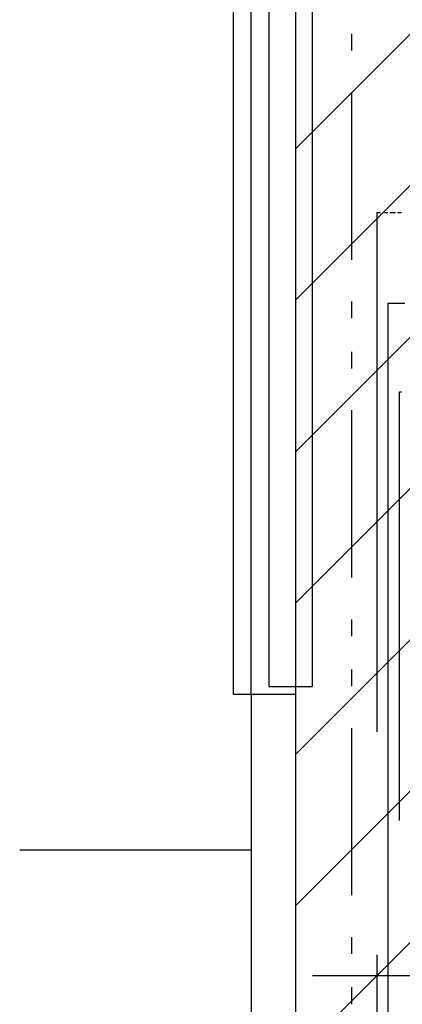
# Model space of a CAD drawing. Extents: x 997 to 109698, y 921 to 94021.
# Tile 327 of 656: x 5954 to 6812, y 47665 to 49873. Entities that reach past the tile are written whole.
import ezdxf

# ---------------------------------------------------------------- set-up
doc = ezdxf.new("R2010")
doc.units = 0
doc.header["$MEASUREMENT"] = 0
for name, color, linetype in [('12', 7, 'CONTINUOUS'), ('28', 7, 'CONTINUOUS'), ('40', 7, 'CONTINUOUS')]:
    doc.layers.add(name, color=color, linetype=linetype)

msp = doc.modelspace()

# ---------------------------------------------------------------- linework, layer by layer
at = {"layer": '12', "color": 1}
for p, q in [((6754.630503, 49440.563401), (6754.630503, 48276.563401)), ((6754.630503, 49440.563401), (6762.630503, 49440.563401)), ((6771.630503, 49440.563401), (6779.630503, 49440.563401)), ((6783.630503, 49440.563401), (6796.630503, 49440.563401)), ((6800.630503, 49440.563401), (6809.630503, 49440.563401)), ((6805.630503, 48077.563401), (6805.630503, 49038.563401)), ((6805.630503, 49038.563401), (6809.630503, 49038.563401)), ((6754.630503, 47776.563401), (6754.630503, 46777.563401))]:
    msp.add_line(p, q, dxfattribs=at)
at = {"layer": '12', "color": 5}
for p, q in [((6779.630503, 49237.563401), (6779.630503, 48635.563401)), ((6779.630503, 49237.563401), (6787.630503, 49237.563401)), ((6787.630503, 49237.563401), (6796.630503, 49237.563401)), ((6796.630503, 49237.563401), (6809.630503, 49237.563401)), ((6809.630503, 49237.563401), (6817.630503, 49237.563401)), ((6779.630503, 48635.563401), (6779.630503, 47636.563401))]:
    msp.add_line(p, q, dxfattribs=at)
msp.add_lwpolyline([(6610.630503, 48377.563401), (6610.630503, 51578.563401), (6512.630503, 51578.563401), (6512.630503, 48377.563401), (6610.630503, 48377.563401)], close=True, dxfattribs=at)
msp.add_lwpolyline([(6610.630503, 48377.563401), (6610.630503, 51578.563401), (6512.630503, 51578.563401), (6512.630503, 48377.563401), (6610.630503, 48377.563401)], close=True, dxfattribs=at)
msp.add_lwpolyline([(6610.630503, 48377.563401), (6610.630503, 51578.563401), (6512.630503, 51578.563401), (6512.630503, 48377.563401), (6610.630503, 48377.563401)], close=True, dxfattribs=at)
at = {"layer": '28', "color": 2}
for p, q in [((15674.763804, 58685.955237), (6572.636205, 49583.827638)), ((16014.175059, 58685.955237), (6572.636205, 49244.416383)), ((16353.586314, 58685.955237), (6572.636205, 48905.005128)), ((16692.997569, 58685.955237), (6572.636205, 48565.593874)), ((17032.408824, 58685.955237), (6572.636205, 48226.182619)), ((17371.820079, 58685.955237), (6572.636205, 47886.771364)), ((17711.231334, 58685.955237), (6572.636205, 47547.360109))]:
    msp.add_line(p, q, dxfattribs=at)
at = {"layer": '28', "color": 4}
msp.add_line((6961.130503, 47729.563401), (6610.630503, 47729.563401), dxfattribs=at)
at = {"layer": '40', "color": 8, "linetype": 'Continuous'}
for p, q in [((6432.636205, 51560.954237), (6432.636205, 48360.954237)), ((6472.636205, 48360.954237), (6472.636205, 51560.954237)), ((6572.636205, 48360.954237), (6572.636205, 51560.954237)), ((6697.636205, 49840.954238), (6697.636205, 49803.454238)), ((6697.636205, 49709.704238), (6697.636205, 49334.704238)), ((6697.636205, 49240.954238), (6697.636205, 49203.454238)), ((6697.636205, 49128.454238), (6697.636205, 49090.954238)), ((6697.636205, 48997.204238), (6697.636205, 48622.204238)), ((6697.636205, 48528.454238), (6697.636205, 48490.954238)), ((6697.636205, 48415.954238), (6697.636205, 48378.454238)), ((6432.636205, 48360.954237), (6472.636205, 48360.954237)), ((6472.636205, 48360.954237), (6472.636205, 35120.953237)), ((6472.636205, 48360.954237), (6572.636205, 48360.954237)), ((6572.636205, 35120.953237), (6572.636205, 48360.954237)), ((6697.636205, 48284.704238), (6697.636205, 47909.704238)), ((6472.636205, 48010.954238), (5953.886205, 48010.954238)), ((6697.636205, 47815.954238), (6697.636205, 47778.454238)), ((6697.636205, 47703.454238), (6697.636205, 47665.954238))]:
    msp.add_line(p, q, dxfattribs=at)

doc.saveas('drawing.dxf')
